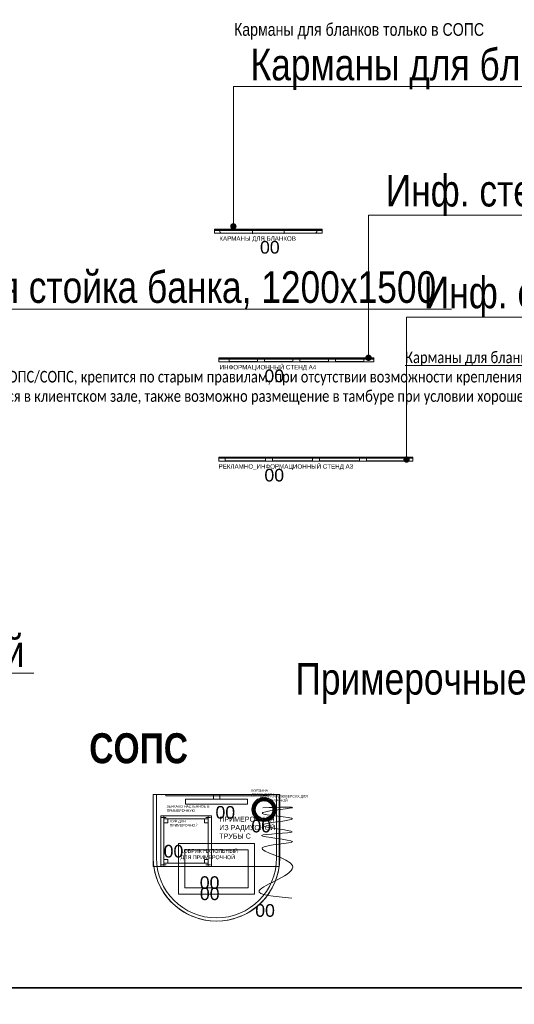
# Model space of a CAD drawing. Header units: millimetres. Extents: x -692150 to 2662533, y -95416 to 65084.
# Tile 653 of 656: x -29892 to -25984, y 40616 to 48396. Entities that reach past the tile are written whole.
import ezdxf
from ezdxf import colors
from ezdxf.entities.mleader import LeaderData, LeaderLine
from ezdxf.math import Vec2, Vec3

# ---------------------------------------------------------------- set-up
doc = ezdxf.new("R2010")
doc.units = ezdxf.units.MM
doc.layers.get('Defpoints').update_dxf_attribs({"color": 30})
doc.layers.add('09_АР_Мебель', color=7, linetype='Continuous', lineweight=9, true_color=0x000000)
doc.layers.add('1. ПОДЛОЖКА', color=7, linetype='Continuous', lineweight=0, true_color=0x9b9292)
doc.layers.add('11_АР_Номер мебели', color=1, linetype='Continuous', lineweight=13, plot=False)
doc.layers.add('17_АР_Текст', color=250, linetype='Continuous', lineweight=0)
doc.styles.add('_ТЕКСТОВЫЙ', font='arial.ttf', dxfattribs={"width": 0.8})
doc.styles.get("Standard").update_dxf_attribs({"font": 'arial.ttf'})
pattern_1 = [(45, (-19881.2765, -29620.093), (-4.4901281, 4.4901281), [])]

# ---------------------------------------------------------------- blocks, each defined once
blk = doc.blocks.new('_Dot')
at = {"color": 0, "linetype": 'ByBlock', "lineweight": -2}
blk.add_line((-0.5, 0), (-1, 0), dxfattribs=at)
at = {"color": 0, "linetype": 'ByBlock', "const_width": 0.5}
blk.add_lwpolyline([(-0.25, 0, 1), (0.25, 0, 1)], format="xyb", close=True, dxfattribs=at)
blk = doc.blocks.new('ПРИМЕРОЧНАЯ ИЗ РАДИУСНОЙ ТРУБЫ С')
at = {"layer": '09_АР_Мебель', "lineweight": 0}
for points in [[(0, 0), (1000, 0)], [(25, -500), (25, 0), (0, 0), (0, -500)], [(1000, -500), (1000, 0), (975, 0), (975, -500)]]:
    blk.add_lwpolyline(points, dxfattribs=at)
for radius in [500, 475]:
    blk.add_arc((500, -500), radius, 180, 0, dxfattribs=at)
at = {"flags": 1}
for tag, p in [('ДОП_ИНФОРМАЦИЯ', (7.7, 59.2)), ('КОД_ОБОРУДОВАНИЯ', (7.7, 111.4)), ('ДОГОВОР', (12.8, 9.2))]:
    blk.add_attdef(tag, p, '', height=25, dxfattribs=at)
at = {"layer": '09_АР_Мебель', "insert": (522, -174.8), "char_height": 40, "attachment_point": 1}
blk.add_mtext_dynamic_manual_height_columns('{\\C7;ПРИМЕРОЧНАЯ ИЗ РАДИУСНОЙ ТРУБЫ С}', width=500, gutter_width=12.5, heights=[0], dxfattribs=at)
at = {"layer": '11_АР_Номер мебели', "flags": 4}
blk.add_attdef('Номер', (286.5, -925.7), '', height=100, dxfattribs=at)
blk = doc.blocks.new('Зеркало настенное в примерочную')
at = {"layer": '09_АР_Мебель', "lineweight": 0}
for points in [[(-400.3, -10), (399.7, -10), (399.7, 0), (-400.3, 0), (-400.3, -10)], [(-245, -75), (-245, -37.5), (245, -37.5), (245, -75), (-245, -75)]]:
    blk.add_lwpolyline(points, dxfattribs=at)
blk.add_lwpolyline([(-25.1, 0), (25.1, 0), (25.1, -37.5), (-25.1, -37.5)], close=True, dxfattribs=at)
at = {"flags": 1}
for tag, p in [('ДОП_ИНФОРМАЦИЯ', (-392.6, 59.2)), ('КОД_ОБОРУДОВАНИЯ', (-392.6, 111.4)), ('ДОГОВОР', (-387.5, 9.2))]:
    blk.add_attdef(tag, p, '', height=25, dxfattribs=at)
at = {"layer": '09_АР_Мебель', "insert": (-394.8, -84.1), "char_height": 20, "attachment_point": 1}
blk.add_mtext_dynamic_manual_height_columns('{\\C7;ЗЕРКАЛО НАСТЕННОЕ В ПРИМЕРОЧНУЮ}', width=500, gutter_width=12.5, heights=[0], dxfattribs=at)
at = {"layer": '11_АР_Номер мебели', "flags": 4}
blk.add_attdef('Номер', (12, -174.1), '', height=100, dxfattribs=at)
blk = doc.blocks.new('Пуф для примерочной')
at = {"layer": '09_АР_Мебель'}
for points in [[(0, -400), (0, 0), (25, 0), (25, -400), (0, -400)], [(375, -25), (25, -25), (25, 0), (375, 0), (375, -25)], [(375, -400), (375, 0), (400, 0), (400, -400), (375, -400)], [(6.5, -12.5), (43.5, -12.5)], [(25, -25), (55, -25), (55, -55), (25, -55), (25, -25)], [(345, -25), (375, -25), (375, -55), (345, -55), (345, -25)], [(356.5, -12.5), (393.5, -12.5)], [(6.5, -387.5), (43.5, -387.5)], [(25, -345), (55, -345), (55, -375), (25, -375), (25, -345)], [(375, -400), (25, -400), (25, -375), (375, -375), (375, -400)], [(345, -345), (375, -345), (375, -375), (345, -375), (345, -345)], [(356.5, -387.5), (393.5, -387.5)]]:
    blk.add_lwpolyline(points, dxfattribs=at)
at = {"flags": 1}
for tag, p in [('ДОП_ИНФОРМАЦИЯ', (7.7, 59.2)), ('КОД_ОБОРУДОВАНИЯ', (7.7, 111.4)), ('ДОГОВОР', (12.8, 9.2))]:
    blk.add_attdef(tag, p, '', height=25, dxfattribs=at)
at = {"layer": '09_АР_Мебель', "insert": (70.7, -31.9), "char_height": 20, "attachment_point": 1}
blk.add_mtext_dynamic_manual_height_columns('{\\C7;ПУФ ДЛЯ \\PПРИМЕРОЧНОЙ}', width=500, gutter_width=12.5, heights=[0], dxfattribs=at)
at = {"layer": '11_АР_Номер мебели', "flags": 4}
blk.add_attdef('Номер', (22.4, -329.9), '', height=100, dxfattribs=at)
blk = doc.blocks.new('Коврик напольный для примерочной')
at = {"layer": '09_АР_Мебель', "lineweight": 0}
blk.add_lwpolyline([(0, 0), (600, 0), (600, -400), (0, -400), (0, 0)], dxfattribs=at)
blk.add_lwpolyline([(50, -50), (550, -50), (550, -350), (50, -350)], close=True, dxfattribs=at)
at = {"flags": 1}
for tag, p in [('ДОП_ИНФОРМАЦИЯ', (10.7, 60.2)), ('КОД_ОБОРУДОВАНИЯ', (10.7, 112.4)), ('ДОГОВОР', (15.8, 10.3))]:
    blk.add_attdef(tag, p, '', height=25, dxfattribs=at)
at = {"layer": '09_АР_Мебель', "insert": (15.2, -42.7), "char_height": 30, "attachment_point": 1}
blk.add_mtext_dynamic_manual_height_columns('{\\C7;КОВРИК НАПОЛЬНЫЙ ДЛЯ ПРИМЕРОЧНОЙ}', width=500, gutter_width=12.5, heights=[0], dxfattribs=at)
at = {"layer": '11_АР_Номер мебели', "flags": 4}
blk.add_attdef('Номер', (167.4, -358), '', height=100, dxfattribs=at)
blk = doc.blocks.new('Корзина для мусора')
at = {"layer": '09_АР_Мебель', "lineweight": 0, "true_color": 0x636466}
h = blk.add_hatch(dxfattribs=at)
h.set_pattern_fill('ANSI38', color=251, scale=3)
h.set_pattern_definition([(45, (-4667.57, -3390.71), (-6.735192, 6.735192), []), (135, (-4667.57, -3390.71), (-20.205576, 6.735192), [23.8125, -14.2875])])
h.paths.add_polyline_path([(-95, 0, 1), (95, 0, 1)])
h.paths.add_polyline_path([(70, 0, -1), (-70, 0, -1)], flags=16)
at = {"layer": '09_АР_Мебель', "lineweight": 0}
for radius in [95, 70]:
    blk.add_circle((0, 0), radius, dxfattribs=at)
at = {"flags": 1}
for tag, p in [('ДОП_ИНФОРМАЦИЯ', (-90, 221.5)), ('КОД_ОБОРУДОВАНИЯ', (-90, 273.6)), ('ДОГОВОР', (-84.8, 171.5))]:
    blk.add_attdef(tag, p, '', height=25, dxfattribs=at)
at = {"layer": '09_АР_Мебель', "insert": (-101, 160.2), "char_height": 20, "attachment_point": 1}
blk.add_mtext_dynamic_manual_height_columns('{\\C7;КОРЗИНА ДЛЯ МУСОРА}', width=189.855, gutter_width=12.5, heights=[0], dxfattribs=at)
at = {"layer": '11_АР_Номер мебели', "flags": 4}
blk.add_attdef('Номер', (-99.9, -180.6), '', height=100, dxfattribs=at)
blk = doc.blocks.new('Штора на люверсах для примерочной')
at = {"layer": '09_АР_Мебель'}
blk.add_spline([(-122.7, -25.6), (106.9, -25.6), (-129.9, -70.4), (110.5, -113.4), (-126.3, -163.6), (106.9, -215.8), (-133.4, -244.5), (110.5, -292.9), (-129.8, -343), (109.9, -482.2), (-151.7, -679.5), (105.3, -739.1)], degree=3, dxfattribs=at)
at = {"flags": 1}
for tag, p in [('ДОП_ИНФОРМАЦИЯ', (-142.9, 154.2)), ('КОД_ОБОРУДОВАНИЯ', (-142.9, 206.4)), ('ДОГОВОР', (-137.8, 104.3))]:
    blk.add_attdef(tag, p, '', height=25, dxfattribs=at)
at = {"layer": '09_АР_Мебель', "insert": (-149.4, 75.2), "char_height": 20, "attachment_point": 1}
blk.add_mtext_dynamic_manual_height_columns('{\\C7;ШТОРА НА ЛЮВЕРСАХ ДЛЯ ПРИМЕРОЧНОЙ}', width=500, gutter_width=12.5, heights=[0], dxfattribs=at)
at = {"layer": '11_АР_Номер мебели', "flags": 4}
blk.add_attdef('Номер', (-184.1, -887.2), '', height=100, dxfattribs=at)
blk = doc.blocks.new('ПРИМЕРОЧНАЯ РАДИУСНАЯ')
at = {"layer": '1. ПОДЛОЖКА'}
blk.add_lwpolyline([(-500.3, 0), (494.8, 0), (494.8, -569.7), (-500.3, -569.7)], close=True, dxfattribs=at)
blk.add_lwpolyline([(494.8, -569.7, -0.869003), (-495.4, -569.7)], format="xyb", dxfattribs=at)
ref = blk.add_blockref('ПРИМЕРОЧНАЯ ИЗ РАДИУСНОЙ ТРУБЫ С', (-500.3, 0))
ref.add_attrib('Номер', '00', (-131.6, -834), dxfattribs={"layer": '11_АР_Номер мебели', "height": 100})
ref = blk.add_blockref('Зеркало настенное в примерочную', (0, 0))
ref.add_attrib('Номер', '00', (-8.6, -191), dxfattribs={"layer": '11_АР_Номер мебели', "height": 100})
ref = blk.add_blockref('Корзина для мусора', (375.1, -118.7))
ref.add_attrib('Номер', '00', (275.2, -299.2), dxfattribs={"layer": '11_АР_Номер мебели', "height": 100})
ref = blk.add_blockref('Штора на люверсах для примерочной', (489.7, -78.8))
ref.add_attrib('Номер', '00', (305.6, -966), dxfattribs={"layer": '11_АР_Номер мебели', "height": 100})
ref = blk.add_blockref('Пуф для примерочной', (-440.6, -168.1))
ref.add_attrib('Номер', '00', (-418.2, -498), dxfattribs={"layer": '11_АР_Номер мебели', "height": 100})
ref = blk.add_blockref('Коврик напольный для примерочной', (-300, -388))
ref.add_attrib('Номер', '00', (-132.6, -746), dxfattribs={"layer": '11_АР_Номер мебели', "height": 100})
blk = doc.blocks.new('Информационный стенд А4')
at = {"layer": '09_АР_Мебель'}
h = blk.add_hatch(dxfattribs=at)
h.set_pattern_fill('ANSI31', color=256, scale=2)
h.set_pattern_definition(pattern_1)
h.paths.add_polyline_path([(1225, 0), (1225, -10), (0, -10), (0, 0)])
for points in [[(1225, -10), (0, -10), (0, 0), (1225, 0)], [(80, -10), (305, -10), (305, -30), (80, -30)], [(360, -10), (585, -10), (585, -30), (360, -30)], [(640, -10), (865, -10), (865, -30), (640, -30)], [(920, -10), (1145, -10), (1145, -30), (920, -30)]]:
    blk.add_lwpolyline(points, close=True, dxfattribs=at)
at = {"layer": '1. ПОДЛОЖКА'}
blk.add_lwpolyline([(1225, 0), (-1.1, 0), (-1.1, -32.1), (1225, -32.1)], close=True, dxfattribs=at)
at = {"flags": 1}
for tag, p in [('ДОП_ИНФОРМАЦИЯ', (7.7, 59.2)), ('КОД_ОБОРУДОВАНИЯ', (7.7, 111.4)), ('ДОГОВОР', (12.8, 9.2))]:
    blk.add_attdef(tag, p, '', height=25, dxfattribs=at)
at = {"layer": '09_АР_Мебель', "lineweight": 0, "insert": (387.2, -56.9), "char_height": 35, "attachment_point": 2}
blk.add_mtext_dynamic_manual_height_columns('{\\C7;ИНФОРМАЦИОННЫЙ СТЕНД А4}', width=1139.681, gutter_width=12.5, heights=[0], dxfattribs=at)
at = {"layer": '11_АР_Номер мебели', "flags": 4}
blk.add_attdef('Номер', (359.4, -193.2), '', height=100, dxfattribs=at)
blk = doc.blocks.new('Рекламно-информационный стенд А3')
at = {"layer": '09_АР_Мебель'}
h = blk.add_hatch(dxfattribs=at)
h.set_pattern_fill('ANSI31', color=256, scale=2)
h.set_pattern_definition(pattern_1)
h.paths.add_polyline_path([(1533, 0), (1533, -10), (0, -10), (0, 0)])
for points in [[(1533, -10), (0, -10), (0, 0), (1533, 0)], [(50, -10), (367, -10), (367, -30), (50, -30)], [(422, -10), (739, -10), (739, -30), (422, -30)], [(794, -10), (1111, -10), (1111, -30), (794, -30)], [(1166, -10), (1483, -10), (1483, -30), (1166, -30)]]:
    blk.add_lwpolyline(points, close=True, dxfattribs=at)
at = {"layer": '1. ПОДЛОЖКА'}
blk.add_lwpolyline([(1533, 0), (-0.4, 0), (-0.4, -31.5), (1533, -31.5)], close=True, dxfattribs=at)
at = {"flags": 1}
for tag, p in [('ДОП_ИНФОРМАЦИЯ', (7.7, 59.2)), ('КОД_ОБОРУДОВАНИЯ', (7.7, 111.4)), ('ДОГОВОР', (12.8, 9.2))]:
    blk.add_attdef(tag, p, '', height=25, dxfattribs=at)
at = {"layer": '09_АР_Мебель', "lineweight": 0, "insert": (529, -56.9), "char_height": 35, "attachment_point": 2}
blk.add_mtext_dynamic_manual_height_columns('{\\C7;РЕКЛАМНО_ИНФОРМАЦИОННЫЙ СТЕНД А3}', width=1139.681, gutter_width=12.5, heights=[0], dxfattribs=at)
at = {"layer": '11_АР_Номер мебели', "flags": 4}
blk.add_attdef('Номер', (359.4, -193.2), '', height=100, dxfattribs=at)
blk = doc.blocks.new('Карманы для бланков')
at = {"layer": '09_АР_Мебель'}
h = blk.add_hatch(dxfattribs=at)
h.set_pattern_fill('ANSI31', color=256, scale=2)
h.set_pattern_definition(pattern_1)
h.paths.add_polyline_path([(850, 0), (850, -10), (0, -10), (0, 0)])
blk.add_point((300, -32))
for p, q in [((40, -10), (40, -10)), ((800, -32), (50, -32)), ((810, -13.9), (810, -13.9))]:
    blk.add_line(p, q, dxfattribs=at)
blk.add_lwpolyline([(850, -10), (0, -10), (0, 0), (850, 0)], close=True, dxfattribs=at)
for points in [[(300, -32), (300, -10)], [(550, -32), (550, -10)]]:
    blk.add_lwpolyline(points, dxfattribs=at)
for centre, radius, start, end in [((71.6, -8.9), 31.6, 181.98011, 226.9078), ((782.6, -10.8), 27.4, 309.42726, 1.68483)]:
    blk.add_arc(centre, radius, start, end, dxfattribs=at)
blk.add_point((550, -32), dxfattribs=at)
at = {"layer": '1. ПОДЛОЖКА'}
blk.add_lwpolyline([(850, 0), (0.5, 0), (0.5, -32.1), (850, -32.1)], close=True, dxfattribs=at)
at = {"flags": 1}
for tag, p in [('ДОП_ИНФОРМАЦИЯ', (7.7, 59.2)), ('КОД_ОБОРУДОВАНИЯ', (7.7, 111.4)), ('ДОГОВОР', (12.8, 9.2))]:
    blk.add_attdef(tag, p, '', height=25, dxfattribs=at)
at = {"layer": '09_АР_Мебель', "lineweight": 0, "insert": (340.8, -56.9), "char_height": 35, "attachment_point": 2}
blk.add_mtext_dynamic_manual_height_columns('{\\C7;КАРМАНЫ ДЛЯ БЛАНКОВ}', width=600, gutter_width=12.5, heights=[0], dxfattribs=at)
at = {"layer": '11_АР_Номер мебели', "flags": 4}
blk.add_attdef('Номер', (359.4, -193.2), '', height=100, dxfattribs=at)

msp = doc.modelspace()

# ---------------------------------------------------------------- linework, layer by layer
at = {"layer": 'Defpoints'}
for points in [[(-42034, 54868.5), (-23314.2, 54868.5), (-23314.2, 40745.1), (-42034, 40745.1)], [(-42034, 48959.5), (-23314.2, 48959.5), (-23314.2, 40745.1), (-42034, 40745.1)], [(-42034, 40745.1), (-23314.2, 40745.1), (-23314.2, 32530.7), (-42034, 32530.7)]]:
    msp.add_lwpolyline(points, close=True, dxfattribs=at)

# ---------------------------------------------------------------- block references
ref = msp.add_blockref('Карманы для бланков', (-28352.8, 46740.7))
ref.add_attrib('Номер', '00', (-27993.4, 46547.5), dxfattribs={"layer": '11_АР_Номер мебели', "height": 100})
ref = msp.add_blockref('Информационный стенд А4', (-28317.9, 45724.3))
ref.add_attrib('Номер', '00', (-27958.5, 45531.1), dxfattribs={"layer": '11_АР_Номер мебели', "height": 100})
ref = msp.add_blockref('Рекламно-информационный стенд А3', (-28317.9, 44940.2))
ref.add_attrib('Номер', '00', (-27958.5, 44747), dxfattribs={"layer": '11_АР_Номер мебели', "height": 100})
msp.add_blockref('ПРИМЕРОЧНАЯ РАДИУСНАЯ', (-28336.7, 42273.6))

# ---------------------------------------------------------------- texts
at = {"layer": 'Defpoints', "lineweight": 35, "insert": (-29342.7, 42758), "char_height": 300, "attachment_point": 1, "style": '_ТЕКСТОВЫЙ'}
msp.add_mtext_dynamic_manual_height_columns('{\\fArial|b1|i0|c204|p34;\\H0.79167x;\\C32;\\c2648525;СОПС }', width=2909.529, gutter_width=12.5, heights=[0], dxfattribs=at)

# ---------------------------------------------------------------- leaders
at = {"layer": '17_АР_Текст', "lineweight": 18}
ml = msp.add_multileader_mtext('Standard', dxfattribs=at)
ml.set_content('Клиентский зал {\\L0,0}', color=256, style='_ТЕКСТОВЫЙ')
ml.set_leader_properties(lineweight=0)
ml.set_arrow_properties(name='DOT')
ml.build(insert=Vec2(0, 0))
ml.multileader.update_dxf_attribs({"text_left_attachment_type": 6, "text_right_attachment_type": 6, "dogleg_length": 0.36, "arrow_head_size": 50, "scale": 100})
ctx = ml.context
ctx.base_point, ctx.scale, ctx.char_height, ctx.arrow_head_size, ctx.landing_gap_size, ctx.plane_origin = Vec3(-37947.6, 48659.5), 100, 250, 50, 100, Vec3(-30901.1, 52193.2)
ctx.left_attachment, ctx.right_attachment, ctx.attachment_type = 6, 6, 2
notes = []
notes.append((ctx, [(0, (0, 0, 0), (0, 0), (1, 0), 1, [])]))
ctx.mtext.insert, ctx.mtext.width, ctx.mtext.defined_height, ctx.mtext.flow_direction = Vec3(-37847.6, 48959.5), 2751.828, 815.5, 5
at = {"layer": '17_АР_Текст', "color": 1, "lineweight": 18}
ml = msp.add_multileader_mtext('Standard', dxfattribs=at)
ml.set_content('{\\C1;Карманы для бланков только в СОПС}', color=1, style='_ТЕКСТОВЫЙ')
ml.set_leader_properties(lineweight=0)
ml.set_arrow_properties(name='DOT')
ml.build(insert=Vec2(0, 0))
ml.multileader.update_dxf_attribs({"text_left_attachment_type": 6, "text_right_attachment_type": 6, "dogleg_length": 0.36, "arrow_head_size": 50, "scale": 100})
ctx = ml.context
ctx.base_point, ctx.scale, ctx.char_height, ctx.arrow_head_size, ctx.landing_gap_size, ctx.plane_origin = Vec3(-29314.5, 48068.2), 100, 100, 50, 100, Vec3(-25566.9, 52909.1)
ctx.left_attachment, ctx.right_attachment, ctx.text_align_type, ctx.attachment_type = 6, 6, 1, 2
notes.append((ctx, [(0, (0, 0, 0), (0, 0), (1, 0), 1, [])]))
ctx.mtext.insert, ctx.mtext.width, ctx.mtext.defined_height, ctx.mtext.alignment, ctx.mtext.flow_direction = Vec3(-27210.6, 48368.2), 4035.238, 815.5, 2, 5
at = {"layer": '17_АР_Текст', "lineweight": 18}
ml = msp.add_multileader_mtext('Standard', dxfattribs=at)
ml.set_content('Карманы для бланков', color=256, style='_ТЕКСТОВЫЙ')
ml.set_leader_properties(lineweight=0)
ml.set_arrow_properties(name='DOT')
ml.build(insert=Vec2(0, 0))
ml.multileader.update_dxf_attribs({"text_left_attachment_type": 6, "text_right_attachment_type": 6, "dogleg_length": 0.36, "arrow_head_size": 50, "scale": 100})
ctx = ml.context
ctx.base_point, ctx.scale, ctx.char_height, ctx.arrow_head_size, ctx.landing_gap_size, ctx.plane_origin = Vec3(-28167.8, 47866.6), 100, 250, 50, 100, Vec3(-22980.8, 51109.1)
ctx.left_attachment, ctx.right_attachment, ctx.attachment_type = 6, 6, 2
notes.append((ctx, [(1, (1, 1, 0), (-28203.8, 47866.6), (1, 0), 36, [(0, [(-28203.8, 46762.7)], 0, [])])]))
ctx.mtext.insert, ctx.mtext.width, ctx.mtext.defined_height, ctx.mtext.flow_direction = Vec3(-28067.8, 48166.6), 1913.861, 815.5, 5
ml = msp.add_multileader_mtext('Standard', dxfattribs=at)
ml.set_content('Банкомат', color=256, style='_ТЕКСТОВЫЙ')
ml.set_leader_properties(lineweight=0)
ml.set_arrow_properties(name='DOT')
ml.build(insert=Vec2(0, 0))
ml.multileader.update_dxf_attribs({"text_left_attachment_type": 6, "text_right_attachment_type": 6, "dogleg_length": 0.36, "arrow_head_size": 50, "scale": 100})
ctx = ml.context
ctx.base_point, ctx.scale, ctx.char_height, ctx.arrow_head_size, ctx.landing_gap_size, ctx.plane_origin = Vec3(-36020.7, 47126.1), 100, 250, 50, 100, Vec3(-28466.4, 51854.3)
ctx.left_attachment, ctx.right_attachment, ctx.attachment_type = 6, 6, 2
notes.append((ctx, [(0, (1, 1, 0), (-34566.4, 47126.1), (-1, 0), 36, [(0, [(-33418, 47126.1)], 0, [])])]))
ctx.mtext.insert, ctx.mtext.width, ctx.mtext.defined_height, ctx.mtext.flow_direction = Vec3(-35920.7, 47426.1), 3402.663, 815.5, 5
ml = msp.add_multileader_mtext('Standard', dxfattribs=at)
ml.set_content('Мобильная стойка банка, 1200х1500', color=256, style='_ТЕКСТОВЫЙ')
ml.set_leader_properties(lineweight=0)
ml.set_arrow_properties(name='DOT')
ml.build(insert=Vec2(0, 0))
ml.multileader.update_dxf_attribs({"text_left_attachment_type": 6, "text_right_attachment_type": 6, "dogleg_length": 0.36, "arrow_head_size": 50, "scale": 100})
ctx = ml.context
ctx.base_point, ctx.scale, ctx.char_height, ctx.arrow_head_size, ctx.landing_gap_size, ctx.plane_origin = Vec3(-31471.5, 46108), 100, 250, 50, 100, Vec3(-26231.6, 52146.3)
ctx.left_attachment, ctx.right_attachment, ctx.attachment_type = 6, 6, 2
notes.append((ctx, [(1, (1, 1, 0), (-31507.5, 46108), (1, 0), 36, [(0, [(-31507.5, 47331.6)], 0, [])])]))
ctx.mtext.insert, ctx.mtext.width, ctx.mtext.defined_height, ctx.mtext.flow_direction = Vec3(-31371.5, 46408), 1802.728, 815.5, 5
ml = msp.add_multileader_mtext('Standard', dxfattribs=at)
ml.set_content('Инф. стенд А4', color=256, style='_ТЕКСТОВЫЙ')
ml.set_leader_properties(lineweight=0)
ml.set_arrow_properties(name='DOT')
ml.build(insert=Vec2(0, 0))
ml.multileader.update_dxf_attribs({"text_left_attachment_type": 6, "text_right_attachment_type": 6, "dogleg_length": 0.36, "arrow_head_size": 50, "scale": 100})
ctx = ml.context
ctx.base_point, ctx.scale, ctx.char_height, ctx.arrow_head_size, ctx.landing_gap_size, ctx.plane_origin = Vec3(-27100.1, 46850.3), 100, 250, 50, 100, Vec3(-21913.1, 50539)
ctx.left_attachment, ctx.right_attachment, ctx.attachment_type = 6, 6, 2
notes.append((ctx, [(1, (1, 1, 0), (-27136.1, 46850.3), (1, 0), 36, [(0, [(-27136.1, 45724.3)], 0, [])])]))
ctx.mtext.insert, ctx.mtext.width, ctx.mtext.defined_height, ctx.mtext.flow_direction = Vec3(-27000.1, 47169.7), 1955.789, 815.5, 5
ml = msp.add_multileader_mtext('Standard', dxfattribs=at)
ml.set_content('Инф. стенд А3', color=256, style='_ТЕКСТОВЫЙ')
ml.set_leader_properties(lineweight=0)
ml.set_arrow_properties(name='DOT')
ml.build(insert=Vec2(0, 0))
ml.multileader.update_dxf_attribs({"text_left_attachment_type": 6, "text_right_attachment_type": 6, "dogleg_length": 0.36, "arrow_head_size": 50, "scale": 100})
ctx = ml.context
ctx.base_point, ctx.scale, ctx.char_height, ctx.arrow_head_size, ctx.landing_gap_size, ctx.plane_origin = Vec3(-26798.9, 46046.2), 100, 250, 50, 100, Vec3(-21611.9, 49734.9)
ctx.left_attachment, ctx.right_attachment, ctx.attachment_type = 6, 6, 2
notes.append((ctx, [(1, (1, 1, 0), (-26834.9, 46046.2), (1, 0), 36, [(0, [(-26834.9, 44920.2)], 0, [])])]))
ctx.mtext.insert, ctx.mtext.width, ctx.mtext.defined_height, ctx.mtext.flow_direction = Vec3(-26698.9, 46365.6), 2174.677, 815.5, 5
ml = msp.add_multileader_mtext('Standard', dxfattribs=at)
ml.set_content('Стол для МГН', color=256, style='_ТЕКСТОВЫЙ')
ml.set_leader_properties(lineweight=0)
ml.set_arrow_properties(name='DOT')
ml.build(insert=Vec2(0, 0))
ml.multileader.update_dxf_attribs({"text_left_attachment_type": 6, "text_right_attachment_type": 6, "dogleg_length": 0.36, "arrow_head_size": 50, "scale": 100})
ctx = ml.context
ctx.base_point, ctx.scale, ctx.char_height, ctx.arrow_head_size, ctx.landing_gap_size, ctx.plane_origin = Vec3(-40999, 44587.8), 100, 250, 50, 100, Vec3(-34860.2, 48652.6)
ctx.left_attachment, ctx.right_attachment, ctx.attachment_type = 6, 6, 2
notes.append((ctx, [(1, (1, 1, 0), (-41035, 44587.8), (1, 0), 36, [(0, [(-41037.3, 46119.7)], 0, [])])]))
ctx.mtext.insert, ctx.mtext.width, ctx.mtext.defined_height, ctx.mtext.flow_direction = Vec3(-40899, 44889.1), 3402.663, 815.5, 5
at = {"layer": '17_АР_Текст', "color": 1, "lineweight": 18}
ml = msp.add_multileader_mtext('Standard', dxfattribs=at)
ml.set_content('{\\fCalibri|b0|i0|c204|p34;\\H0.91667x;\\LКарманы для бланков\\l - СОПС, крепятся на стол МГН и стол для ЦСУ (1400 мм.);\\P\\LИнформ. Стенд А4 на 8 карманов\\l - ГОПС/СОПС, крепится по старым правилам, при отсутствии возможности крепления особенно в СОПСах (отсутствие свободного места на стене или нехватка стены по длине - размещается папка с информацией на столе МГН или столе для ЦСУ).\\P\\LРекламно_информационный стенд\\l - ГОПС/СОПС размещается в клиентском зале, также возможно размещение в тамбуре при условии хорошей освещенности и при условии открывания двери стенд будет виден более чем на 50%. Также стенд должен находиться в прямой видимости для клиентов и ничем не загораживаться.}', color=1, style='_ТЕКСТОВЫЙ')
ml.set_leader_properties(lineweight=0)
ml.set_arrow_properties(name='DOT')
ml.build(insert=Vec2(0, 0))
ml.multileader.update_dxf_attribs({"text_left_attachment_type": 6, "text_right_attachment_type": 6, "dogleg_length": 0.36, "arrow_head_size": 50, "scale": 100})
ctx = ml.context
ctx.base_point, ctx.scale, ctx.char_height, ctx.arrow_head_size, ctx.landing_gap_size, ctx.plane_origin = Vec3(-27020.9, 45459.4), 100, 100, 50, 100, Vec3(-22944.2, 54969.1)
ctx.left_attachment, ctx.right_attachment, ctx.text_align_type, ctx.attachment_type = 6, 6, 1, 2
notes.append((ctx, [(0, (0, 0, 0), (0, 0), (1, 0), 1, [])]))
ctx.mtext.insert, ctx.mtext.width, ctx.mtext.defined_height, ctx.mtext.alignment, ctx.mtext.flow_direction = Vec3(-24919.4, 45773.6), 2892.94, 2008.7, 2, 5
at = {"layer": '17_АР_Текст', "lineweight": 18}
ml = msp.add_multileader_mtext('Standard', dxfattribs=at)
ml.set_content('Монитор СУО', color=256, style='_ТЕКСТОВЫЙ')
ml.set_leader_properties(lineweight=0)
ml.set_arrow_properties(name='DOT')
ml.build(insert=Vec2(0, 0))
ml.multileader.update_dxf_attribs({"text_left_attachment_type": 6, "text_right_attachment_type": 6, "dogleg_length": 0.36, "arrow_head_size": 50, "scale": 100})
ctx = ml.context
ctx.base_point, ctx.scale, ctx.char_height, ctx.arrow_head_size, ctx.landing_gap_size, ctx.plane_origin = Vec3(-34939.8, 45026.2), 100, 250, 50, 100, Vec3(-27651.2, 51181.1)
ctx.left_attachment, ctx.right_attachment, ctx.attachment_type = 6, 6, 2
notes.append((ctx, [(0, (1, 1, 0), (-32925.6, 45026.2), (-1, 0), 36, [(0, [(-32925.6, 44325.5)], 0, [])])]))
ctx.mtext.insert, ctx.mtext.width, ctx.mtext.defined_height, ctx.mtext.flow_direction = Vec3(-34839.8, 45345.6), 3402.663, 815.5, 5
ml = msp.add_multileader_mtext('Standard', dxfattribs=at)
ml.set_content('Почт. ящик', color=256, style='_ТЕКСТОВЫЙ')
ml.set_leader_properties(lineweight=0)
ml.set_arrow_properties(name='DOT')
ml.build(insert=Vec2(0, 0))
ml.multileader.update_dxf_attribs({"text_left_attachment_type": 6, "text_right_attachment_type": 6, "dogleg_length": 0.36, "arrow_head_size": 50, "scale": 100})
ctx = ml.context
ctx.base_point, ctx.scale, ctx.char_height, ctx.arrow_head_size, ctx.landing_gap_size, ctx.plane_origin = Vec3(-40032.4, 43946.7), 100, 250, 50, 100, Vec3(-34999.3, 48761.4)
ctx.left_attachment, ctx.right_attachment, ctx.attachment_type = 6, 6, 2
notes.append((ctx, [(1, (1, 1, 0), (-40068.4, 43946.7), (1, 0), 36, [(0, [(-40755, 43946.7)], 0, [])])]))
ctx.mtext.insert, ctx.mtext.width, ctx.mtext.defined_height, ctx.mtext.flow_direction = Vec3(-39932.4, 44248), 3402.663, 815.5, 5
ml = msp.add_multileader_mtext('Standard', dxfattribs=at)
ml.set_content('Стеллаж для гофротары', color=256, style='_ТЕКСТОВЫЙ')
ml.set_leader_properties(lineweight=0)
ml.set_arrow_properties(name='DOT')
ml.build(insert=Vec2(0, 0))
ml.multileader.update_dxf_attribs({"text_left_attachment_type": 6, "text_right_attachment_type": 6, "dogleg_length": 0.36, "arrow_head_size": 50, "scale": 100})
ctx = ml.context
ctx.base_point, ctx.scale, ctx.char_height, ctx.arrow_head_size, ctx.landing_gap_size, ctx.plane_origin = Vec3(-37213.7, 43913.8), 100, 250, 50, 100, Vec3(-31975.2, 50034.2)
ctx.left_attachment, ctx.right_attachment, ctx.attachment_type = 6, 6, 2
notes.append((ctx, [(1, (1, 1, 0), (-37249.7, 43913.8), (1, 0), 36, [(0, [(-37249.7, 43178.6)], 0, [])])]))
ctx.mtext.insert, ctx.mtext.width, ctx.mtext.defined_height, ctx.mtext.flow_direction = Vec3(-37113.7, 44233.2), 2628.122, 815.5, 5
ml = msp.add_multileader_mtext('Standard', dxfattribs=at)
ml.set_content('А/я', color=256, style='_ТЕКСТОВЫЙ')
ml.set_leader_properties(lineweight=0)
ml.set_arrow_properties(name='DOT')
ml.build(insert=Vec2(0, 0))
ml.multileader.update_dxf_attribs({"text_left_attachment_type": 6, "text_right_attachment_type": 6, "dogleg_length": 0.36, "arrow_head_size": 50, "scale": 100})
ctx = ml.context
ctx.base_point, ctx.scale, ctx.char_height, ctx.arrow_head_size, ctx.landing_gap_size, ctx.plane_origin = Vec3(-40160.8, 43168.3), 100, 250, 50, 100, Vec3(-35484.8, 47983)
ctx.left_attachment, ctx.right_attachment, ctx.attachment_type = 6, 6, 2
notes.append((ctx, [(1, (1, 1, 0), (-40196.8, 43168.3), (1, 0), 36, [(0, [(-40760.7, 43168.3)], 0, [])])]))
ctx.mtext.insert, ctx.mtext.width, ctx.mtext.defined_height, ctx.mtext.flow_direction = Vec3(-40060.8, 43468.3), 3402.663, 815.5, 5
ml = msp.add_multileader_mtext('Standard', dxfattribs=at)
ml.set_content('Мини-СУО напольный', color=256, style='_ТЕКСТОВЫЙ')
ml.set_leader_properties(lineweight=0)
ml.set_arrow_properties(name='DOT')
ml.build(insert=Vec2(0, 0))
ml.multileader.update_dxf_attribs({"text_left_attachment_type": 6, "text_right_attachment_type": 6, "dogleg_length": 0.36, "arrow_head_size": 50, "scale": 100})
ctx = ml.context
ctx.base_point, ctx.scale, ctx.char_height, ctx.arrow_head_size, ctx.landing_gap_size, ctx.plane_origin = Vec3(-32856.3, 43231.7), 100, 250, 50, 100, Vec3(-27615.1, 47480.2)
ctx.left_attachment, ctx.right_attachment, ctx.attachment_type = 6, 6, 2
notes.append((ctx, [(1, (1, 1, 0), (-32892.3, 43231.7), (1, 0), 36, [(0, [(-32891.1, 42665.5)], 0, [])])]))
ctx.mtext.insert, ctx.mtext.width, ctx.mtext.defined_height, ctx.mtext.flow_direction = Vec3(-32756.3, 43531.7), 3402.663, 815.5, 5
ml = msp.add_multileader_mtext('Standard', dxfattribs=at)
ml.set_content('Примерочные', color=256, style='_ТЕКСТОВЫЙ')
ml.set_leader_properties(lineweight=0)
ml.set_arrow_properties(name='DOT')
ml.build(insert=Vec2(0, 0))
ml.multileader.update_dxf_attribs({"text_left_attachment_type": 6, "text_right_attachment_type": 6, "dogleg_length": 0.36, "arrow_head_size": 50, "scale": 100})
ctx = ml.context
ctx.base_point, ctx.scale, ctx.char_height, ctx.arrow_head_size, ctx.landing_gap_size, ctx.plane_origin = Vec3(-27813.5, 43057.7), 100, 250, 50, 100, Vec3(-44225.7, 10210.3)
ctx.left_attachment, ctx.right_attachment, ctx.attachment_type = 6, 6, 2
notes.append((ctx, [(0, (0, 0, 0), (0, 0), (1, 0), 1, [])]))
ctx.mtext.insert, ctx.mtext.width, ctx.mtext.defined_height, ctx.mtext.flow_direction = Vec3(-27713.5, 43313.2), 5828.611, 1000, 5
at = {"layer": 'Defpoints', "lineweight": 18}
ml = msp.add_multileader_mtext('Standard', dxfattribs=at)
ml.set_content('ЦСУ _ФОРМАТ 1_за барьером оператора', color=256, style='_ТЕКСТОВЫЙ')
ml.set_leader_properties(lineweight=0)
ml.set_arrow_properties(name='DOT')
ml.build(insert=Vec2(0, 0))
ml.multileader.update_dxf_attribs({"text_left_attachment_type": 6, "text_right_attachment_type": 6, "dogleg_length": 0.36, "arrow_head_size": 50, "scale": 100})
ctx = ml.context
ctx.base_point, ctx.scale, ctx.char_height, ctx.arrow_head_size, ctx.landing_gap_size, ctx.plane_origin = Vec3(-17685.8, 48831.9), 100, 200, 50, 100, Vec3(-19857.2, 44190.6)
ctx.left_attachment, ctx.right_attachment, ctx.text_align_type, ctx.attachment_type = 6, 6, 1, 2
notes.append((ctx, [(0, (0, 0, 0), (0, 0), (1, 0), 1, [])]))
ctx.mtext.insert, ctx.mtext.width, ctx.mtext.defined_height, ctx.mtext.alignment, ctx.mtext.flow_direction = Vec3(-15399.3, 49087.4), 5828.611, 1000, 2, 5
ml = msp.add_multileader_mtext('Standard', dxfattribs=at)
ml.set_content('ЦСУ _ФОРМАТ 2_в клиентском зале', color=256, style='_ТЕКСТОВЫЙ')
ml.set_leader_properties(lineweight=0)
ml.set_arrow_properties(name='DOT')
ml.build(insert=Vec2(0, 0))
ml.multileader.update_dxf_attribs({"text_left_attachment_type": 6, "text_right_attachment_type": 6, "dogleg_length": 0.36, "arrow_head_size": 50, "scale": 100})
ctx = ml.context
ctx.base_point, ctx.scale, ctx.char_height, ctx.arrow_head_size, ctx.landing_gap_size, ctx.plane_origin = Vec3(-10055.6, 48831.9), 100, 200, 50, 100, Vec3(-14413.4, 44190.6)
ctx.left_attachment, ctx.right_attachment, ctx.text_align_type, ctx.attachment_type = 6, 6, 1, 2
notes.append((ctx, [(0, (0, 0, 0), (0, 0), (1, 0), 1, [])]))
ctx.mtext.insert, ctx.mtext.width, ctx.mtext.defined_height, ctx.mtext.alignment, ctx.mtext.flow_direction = Vec3(-8043.5, 49087.4), 5828.611, 1000, 2, 5
ml = msp.add_multileader_mtext('Standard', dxfattribs=at)
ml.set_content('ЦСУ _ФОРМАТ 2_в клиентском зале', color=256, style='_ТЕКСТОВЫЙ')
ml.set_leader_properties(lineweight=0)
ml.set_arrow_properties(name='DOT')
ml.build(insert=Vec2(0, 0))
ml.multileader.update_dxf_attribs({"text_left_attachment_type": 6, "text_right_attachment_type": 6, "dogleg_length": 0.36, "arrow_head_size": 50, "scale": 100})
ctx = ml.context
ctx.base_point, ctx.scale, ctx.char_height, ctx.arrow_head_size, ctx.landing_gap_size, ctx.plane_origin = Vec3(-2359.3, 48831.9), 100, 200, 50, 100, Vec3(-6717.2, 44190.6)
ctx.left_attachment, ctx.right_attachment, ctx.text_align_type, ctx.attachment_type = 6, 6, 1, 2
notes.append((ctx, [(0, (0, 0, 0), (0, 0), (1, 0), 1, [])]))
ctx.mtext.insert, ctx.mtext.width, ctx.mtext.defined_height, ctx.mtext.alignment, ctx.mtext.flow_direction = Vec3(-347.2, 49087.4), 5828.611, 1000, 2, 5
ml = msp.add_multileader_mtext('Standard', dxfattribs=at)
ml.set_content('ЦСУ _ФОРМАТ 3_в клиентском зале', color=256, style='_ТЕКСТОВЫЙ')
ml.set_leader_properties(lineweight=0)
ml.set_arrow_properties(name='DOT')
ml.build(insert=Vec2(0, 0))
ml.multileader.update_dxf_attribs({"text_left_attachment_type": 6, "text_right_attachment_type": 6, "dogleg_length": 0.36, "arrow_head_size": 50, "scale": 100})
ctx = ml.context
ctx.base_point, ctx.scale, ctx.char_height, ctx.arrow_head_size, ctx.landing_gap_size, ctx.plane_origin = Vec3(5418.7, 48831.9), 100, 200, 50, 100, Vec3(-851.3, 44190.6)
ctx.left_attachment, ctx.right_attachment, ctx.text_align_type, ctx.attachment_type = 6, 6, 1, 2
notes.append((ctx, [(0, (0, 0, 0), (0, 0), (1, 0), 1, [])]))
ctx.mtext.insert, ctx.mtext.width, ctx.mtext.defined_height, ctx.mtext.alignment, ctx.mtext.flow_direction = Vec3(7430.8, 49087.4), 5828.611, 1000, 2, 5
for ctx, leaders in notes:
    for number, flags, end, landing, length, lines in leaders:
        leader = LeaderData()
        leader.index, (leader.has_last_leader_line, leader.has_dogleg_vector, leader.attachment_direction) = number, flags
        leader.last_leader_point, leader.dogleg_vector, leader.dogleg_length = Vec3(end), Vec3(landing), length
        for number, points, colour, breaks in lines:
            line = LeaderLine()
            line.index, line.vertices, line.color, line.breaks = number, Vec3.list(points), colors.encode_raw_color(colour), breaks
            leader.lines.append(line)
        ctx.leaders.append(leader)

doc.saveas('drawing.dxf')
